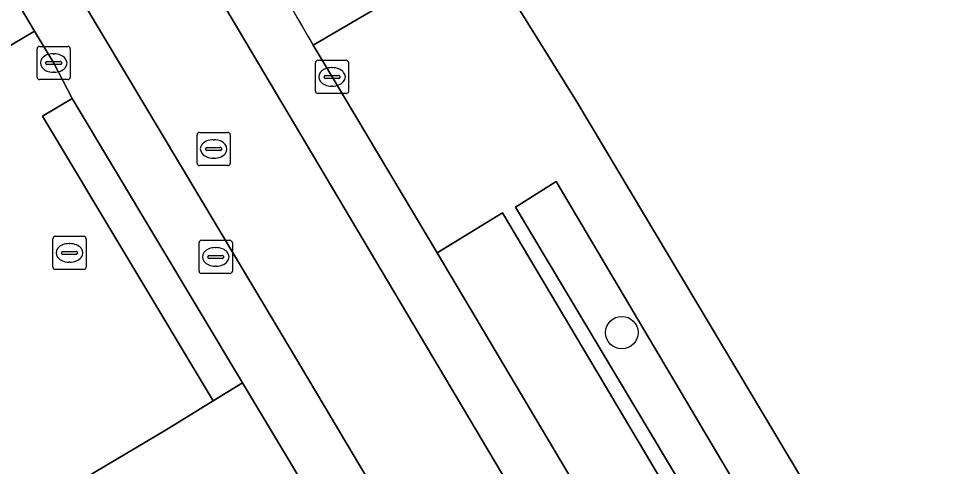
# Model space of a CAD drawing. Extents: x 161771 to 163125, y 382475 to 383179.
# Drawn here: x 162268.84 to 162296.6, y 382983 to 382996.5 of the extents above; entities that cross this region are included whole.
import ezdxf

# ---------------------------------------------------------------- set-up
doc = ezdxf.new("R2010")
doc.units = 0
for name, color, linetype in [('IMGEO_Boom', 7, 'Continuous'), ('IMGEO_Erf', 7, 'Continuous'), ('IMGEO_Groenvoorziening', 7, 'Continuous'), ('IMGEO_Kolk', 7, 'Continuous'), ('IMGEO_Parkeervlak_open', 7, 'Continuous'), ('IMGEO_Rijbaan_lokaal_gesloten', 7, 'Continuous'), ('IMGEO_Rioolput', 7, 'Continuous'), ('IMGEO_Voetpad_open', 7, 'Continuous')]:
    doc.layers.add(name, color=color, linetype=linetype)

msp = doc.modelspace()

# ---------------------------------------------------------------- linework, layer by layer
at = {"layer": 'IMGEO_Boom'}
msp.add_circle((162287.001, 382987.038), 0.489, dxfattribs=at)
at = {"layer": 'IMGEO_Erf'}
msp.add_lwpolyline([(162282.694, 382998.745), (162285.645, 382993.994), (162299.205, 382971.267), (162304.602, 382962.221), (162323.715, 382930.187), (162324.058, 382929.531), (162333.904, 382911.866), (162340.209, 382901.345), (162341.191, 382899.707), (162342.707, 382897.177), (162347.841, 382889.118), (162350.419, 382884.987), (162352.762, 382884.507), (162396.81, 382874.496)], dxfattribs=at)
at = {"layer": 'IMGEO_Groenvoorziening'}
msp.add_lwpolyline([(162277.713, 382995.702), (162281.332, 382997.822), (162270.887, 383015.006)], dxfattribs=at)
for points in [[(162290.621, 382982.128), (162285.025, 382991.586), (162283.802, 382990.821), (162289.417, 382981.412)], [(162275.454, 382980.469), (162277.79, 382981.843), (162276.49, 382984.014), (162275.586, 382985.523), (162274.701, 382984.978), (162273.286, 382984.111), (162270.868, 382982.674), (162275.503, 382974.974), (162277.879, 382976.394)]]:
    msp.add_lwpolyline(points, close=True, dxfattribs=at)
msp.add_arc((162309.016, 383014.63), 36.581, 195.3649, 211.1595, dxfattribs=at)
at = {"layer": 'IMGEO_Kolk'}
for p, q in [((162269.399, 382994.734), (162269.399, 382995.586)), ((162269.474, 382995.66), (162270.326, 382995.66)), ((162270.4, 382995.586), (162270.4, 382994.734)), ((162269.887, 382995.44), (162269.912, 382995.44)), ((162269.658, 382995.154), (162269.658, 382995.166)), ((162270.096, 382995.117), (162269.698, 382995.117)), ((162269.701, 382995.203), (162270.099, 382995.203)), ((162270.142, 382995.166), (162270.142, 382995.154)), ((162277.778, 382994.315), (162277.778, 382995.167)), ((162277.853, 382995.241), (162278.705, 382995.241)), ((162278.266, 382995.021), (162278.291, 382995.021)), ((162278.779, 382995.167), (162278.779, 382994.315)), ((162269.91, 382994.88), (162269.885, 382994.88)), ((162278.037, 382994.735), (162278.037, 382994.747)), ((162278.475, 382994.698), (162278.077, 382994.698)), ((162278.08, 382994.784), (162278.478, 382994.784)), ((162278.521, 382994.747), (162278.521, 382994.735)), ((162270.326, 382994.66), (162269.474, 382994.66)), ((162278.289, 382994.461), (162278.264, 382994.461)), ((162278.705, 382994.241), (162277.853, 382994.241))]:
    msp.add_line(p, q, dxfattribs=at)
for points in [[(162269.399, 382994.734), (162269.399, 382995.586)], [(162269.474, 382995.66), (162270.326, 382995.66)], [(162270.4, 382995.586), (162270.4, 382994.734)], [(162277.778, 382994.315), (162277.778, 382995.167)], [(162277.853, 382995.241), (162278.705, 382995.241)], [(162278.779, 382995.167), (162278.779, 382994.315)], [(162270.326, 382994.66), (162269.474, 382994.66)], [(162278.705, 382994.241), (162277.853, 382994.241)]]:
    msp.add_lwpolyline(points, dxfattribs=at)
for centre, radius, start, end in [((162269.476, 382995.584), 0.0765, 91.552, 178.448), ((162269.476, 382995.584), 0.0765, 91.552, 178.448), ((162270.324, 382995.584), 0.0765, 1.552, 88.448), ((162270.324, 382995.584), 0.0765, 1.552, 88.448), ((162269.698, 382995.163), 0.0403, 85.8775, 175.7526), ((162269.695, 382995.153), 0.0366, 178.938, 274.7102), ((162270.099, 382995.16), 0.043, 264.8664, 352.4533), ((162270.103, 382995.165), 0.0386, 1.7309, 96.639), ((162277.855, 382995.165), 0.0765, 91.552, 178.448), ((162277.855, 382995.165), 0.0765, 91.552, 178.448), ((162278.703, 382995.165), 0.0765, 1.552, 88.448), ((162278.703, 382995.165), 0.0765, 1.552, 88.448), ((162269.476, 382994.736), 0.0765, 181.552, 268.448), ((162269.476, 382994.736), 0.0765, 181.552, 268.448), ((162270.324, 382994.736), 0.0765, 271.552, 358.448), ((162270.324, 382994.736), 0.0765, 271.552, 358.448), ((162278.077, 382994.744), 0.0403, 85.8775, 175.7526), ((162278.074, 382994.734), 0.0366, 178.938, 274.7102), ((162278.478, 382994.741), 0.043, 264.8664, 352.4533), ((162278.482, 382994.746), 0.0386, 1.7309, 96.639), ((162277.855, 382994.317), 0.0765, 181.552, 268.448), ((162277.855, 382994.317), 0.0765, 181.552, 268.448), ((162278.703, 382994.317), 0.0765, 271.552, 358.448), ((162278.703, 382994.317), 0.0765, 271.552, 358.448)]:
    msp.add_arc(centre, radius, start, end, dxfattribs=at)
for centre, major_axis, ratio, start_param, end_param in [((162269.886, 382995.16), (-0.387, 0.002), 0.722429, 4.712389, 7.853982), ((162269.911, 382995.16), (-0.39, 0.002), 0.717154, 1.570796, 4.712389), ((162278.265, 382994.741), (-0.387, 0.002), 0.722429, 4.712389, 7.853982), ((162278.29, 382994.741), (-0.39, 0.002), 0.717154, 1.570796, 4.712389)]:
    msp.add_ellipse(centre, major_axis=major_axis, ratio=ratio, start_param=start_param, end_param=end_param, dxfattribs=at)
at = {"layer": 'IMGEO_Parkeervlak_open'}
msp.add_lwpolyline([(162281.441, 382989.446), (162288.514, 382977.525), (162293.232, 382969.581), (162295.219, 382970.753), (162283.412, 382990.65)], close=True, dxfattribs=at)
at = {"layer": 'IMGEO_Rijbaan_lokaal_gesloten'}
for points in [[(162252.687, 383027.32), (162258.27, 383017.942), (162277.114, 382986.385), (162314.204, 382923.986), (162330.304, 382896.843), (162338.934, 382882.25), (162339.793, 382880.803)], [(162277.114, 382986.385), (162258.27, 383017.942), (162252.687, 383027.32)], [(162266.739, 383000.473), (162269.326, 382996.118), (162269.9, 382995.16), (162270.458, 382994.092), (162275.586, 382985.523), (162276.49, 382984.014), (162277.79, 382981.843), (162277.858, 382981.729), (162282.665, 382973.699), (162290.225, 382960.992), (162290.303, 382960.86), (162291.574, 382958.707), (162292.472, 382957.195), (162295.546, 382952.022), (162297.385, 382948.927)], [(162341.807, 382884.166), (162340.693, 382886.098), (162333.368, 382898.598), (162322.883, 382916.238), (162309.554, 382938.696), (162306.687, 382943.516), (162275.079, 382996.8)], [(162275.079, 382996.8), (162306.687, 382943.516), (162309.554, 382938.696), (162322.883, 382916.238), (162333.368, 382898.598), (162340.693, 382886.098), (162341.807, 382884.166)], [(162344.002, 382884.116), (162343.193, 382885.422), (162339.727, 382891.336), (162335.002, 382899.266), (162326.603, 382913.414), (162324.516, 382916.948), (162318.235, 382927.528), (162317.64, 382928.532), (162316.912, 382929.741), (162308.432, 382943.993), (162300.77, 382956.887), (162300.224, 382957.807), (162293.232, 382969.581), (162288.514, 382977.525), (162281.441, 382989.446), (162278.279, 382994.741), (162277.713, 382995.702)], [(162339.793, 382880.803), (162338.934, 382882.25), (162330.304, 382896.843), (162314.204, 382923.986), (162277.114, 382986.385)]]:
    msp.add_lwpolyline(points, dxfattribs=at)
msp.add_arc((162309.016, 383014.63), 36.581, 195.3649, 211.1595, dxfattribs=at)
at = {"layer": 'IMGEO_Rioolput'}
for p, q in [((162274.289, 382993.07), (162275.141, 382993.07)), ((162274.214, 382992.144), (162274.214, 382992.996)), ((162274.702, 382992.85), (162274.727, 382992.85)), ((162275.215, 382992.996), (162275.215, 382992.144)), ((162274.473, 382992.564), (162274.473, 382992.576)), ((162274.911, 382992.527), (162274.513, 382992.527)), ((162274.516, 382992.613), (162274.914, 382992.613)), ((162274.957, 382992.576), (162274.957, 382992.564)), ((162274.725, 382992.29), (162274.7, 382992.29)), ((162275.141, 382992.07), (162274.289, 382992.07)), ((162269.874, 382989.013), (162269.874, 382989.865)), ((162269.949, 382989.939), (162270.801, 382989.939)), ((162270.362, 382989.719), (162270.387, 382989.719)), ((162270.875, 382989.865), (162270.875, 382989.013)), ((162274.277, 382988.892), (162274.277, 382989.744)), ((162274.352, 382989.818), (162275.204, 382989.818)), ((162275.278, 382989.744), (162275.278, 382988.892)), ((162270.133, 382989.433), (162270.133, 382989.445)), ((162270.176, 382989.482), (162270.574, 382989.482)), ((162270.617, 382989.445), (162270.617, 382989.433)), ((162274.765, 382989.598), (162274.79, 382989.598)), ((162270.571, 382989.396), (162270.173, 382989.396)), ((162270.385, 382989.159), (162270.36, 382989.159)), ((162274.536, 382989.312), (162274.536, 382989.324)), ((162274.974, 382989.275), (162274.576, 382989.275)), ((162274.579, 382989.361), (162274.977, 382989.361)), ((162275.02, 382989.324), (162275.02, 382989.312)), ((162270.801, 382988.939), (162269.949, 382988.939)), ((162274.788, 382989.038), (162274.763, 382989.038)), ((162275.204, 382988.818), (162274.352, 382988.818))]:
    msp.add_line(p, q, dxfattribs=at)
for points in [[(162274.289, 382993.07), (162275.141, 382993.07)], [(162274.214, 382992.144), (162274.214, 382992.996)], [(162275.215, 382992.996), (162275.215, 382992.144)], [(162275.141, 382992.07), (162274.289, 382992.07)], [(162269.874, 382989.013), (162269.874, 382989.865)], [(162269.949, 382989.939), (162270.801, 382989.939)], [(162270.875, 382989.865), (162270.875, 382989.013)], [(162274.277, 382988.892), (162274.277, 382989.744)], [(162274.352, 382989.818), (162275.204, 382989.818)], [(162275.278, 382989.744), (162275.278, 382988.892)], [(162270.801, 382988.939), (162269.949, 382988.939)], [(162275.204, 382988.818), (162274.352, 382988.818)]]:
    msp.add_lwpolyline(points, dxfattribs=at)
for centre, radius, start, end in [((162274.291, 382992.994), 0.0765, 91.552, 178.448), ((162274.291, 382992.994), 0.0765, 91.552, 178.448), ((162275.139, 382992.994), 0.0765, 1.552, 88.448), ((162275.139, 382992.994), 0.0765, 1.552, 88.448), ((162274.513, 382992.573), 0.0403, 85.8775, 175.7526), ((162274.51, 382992.563), 0.0366, 178.938, 274.7102), ((162274.914, 382992.57), 0.043, 264.8664, 352.4533), ((162274.918, 382992.575), 0.0386, 1.7309, 96.639), ((162274.291, 382992.146), 0.0765, 181.552, 268.448), ((162274.291, 382992.146), 0.0765, 181.552, 268.448), ((162275.139, 382992.146), 0.0765, 271.552, 358.448), ((162275.139, 382992.146), 0.0765, 271.552, 358.448), ((162269.951, 382989.863), 0.0765, 91.552, 178.448), ((162269.951, 382989.863), 0.0765, 91.552, 178.448), ((162270.799, 382989.863), 0.0765, 1.552, 88.448), ((162270.799, 382989.863), 0.0765, 1.552, 88.448), ((162274.354, 382989.742), 0.0765, 91.552, 178.448), ((162274.354, 382989.742), 0.0765, 91.552, 178.448), ((162275.202, 382989.742), 0.0765, 1.552, 88.448), ((162275.202, 382989.742), 0.0765, 1.552, 88.448), ((162270.173, 382989.442), 0.0403, 85.8775, 175.7526), ((162270.17, 382989.432), 0.0366, 178.938, 274.7102), ((162270.574, 382989.439), 0.043, 264.8664, 352.4533), ((162270.578, 382989.444), 0.0386, 1.7309, 96.639), ((162274.576, 382989.321), 0.0403, 85.8775, 175.7526), ((162274.573, 382989.311), 0.0366, 178.938, 274.7102), ((162274.977, 382989.318), 0.043, 264.8664, 352.4533), ((162274.981, 382989.323), 0.0386, 1.7309, 96.639), ((162269.951, 382989.015), 0.0765, 181.552, 268.448), ((162269.951, 382989.015), 0.0765, 181.552, 268.448), ((162270.799, 382989.015), 0.0765, 271.552, 358.448), ((162270.799, 382989.015), 0.0765, 271.552, 358.448), ((162274.354, 382988.894), 0.0765, 181.552, 268.448), ((162274.354, 382988.894), 0.0765, 181.552, 268.448), ((162275.202, 382988.894), 0.0765, 271.552, 358.448), ((162275.202, 382988.894), 0.0765, 271.552, 358.448)]:
    msp.add_arc(centre, radius, start, end, dxfattribs=at)
for centre, major_axis, ratio, start_param, end_param in [((162274.701, 382992.57), (-0.387, 0.002), 0.722429, 4.712389, 7.853982), ((162274.726, 382992.57), (-0.39, 0.002), 0.717154, 1.570796, 4.712389), ((162270.361, 382989.439), (-0.387, 0.002), 0.722429, 4.712389, 7.853982), ((162270.386, 382989.439), (-0.39, 0.002), 0.717154, 1.570796, 4.712389), ((162274.764, 382989.318), (-0.387, 0.002), 0.722429, 4.712389, 7.853982), ((162274.789, 382989.318), (-0.39, 0.002), 0.717154, 1.570796, 4.712389)]:
    msp.add_ellipse(centre, major_axis=major_axis, ratio=ratio, start_param=start_param, end_param=end_param, dxfattribs=at)
at = {"layer": 'IMGEO_Voetpad_open'}
for points in [[(162266.739, 383000.473), (162264.761, 382999.277), (162262.556, 382997.957), (162265.135, 382993.636), (162269.326, 382996.118)], [(162270.458, 382994.092), (162269.561, 382993.554), (162274.701, 382984.978), (162275.586, 382985.523)], [(162289.417, 382981.412), (162283.802, 382990.821), (162285.025, 382991.586), (162290.621, 382982.128)]]:
    msp.add_lwpolyline(points, close=True, dxfattribs=at)
for points in [[(162298.198, 382970.688), (162299.205, 382971.267), (162285.645, 382993.994), (162282.694, 382998.745), (162282.561, 382998.663), (162282.621, 382998.564), (162281.332, 382997.822), (162277.713, 382995.702), (162278.279, 382994.741), (162281.441, 382989.446), (162283.412, 382990.65), (162295.219, 382970.753), (162293.232, 382969.581), (162300.224, 382957.807), (162302.215, 382959.014), (162320.137, 382928.801), (162318.235, 382927.528), (162324.516, 382916.948), (162326.472, 382918.127), (162341.708, 382892.457), (162339.727, 382891.336), (162343.193, 382885.422), (162344.002, 382884.116)], [(162268.532, 382981.029), (162269.424, 382981.561), (162270.868, 382982.674), (162273.286, 382984.111), (162274.701, 382984.978), (162269.561, 382993.554), (162270.458, 382994.092), (162269.9, 382995.16), (162269.326, 382996.118), (162265.135, 382993.636)]]:
    msp.add_lwpolyline(points, dxfattribs=at)

doc.saveas('drawing.dxf')
